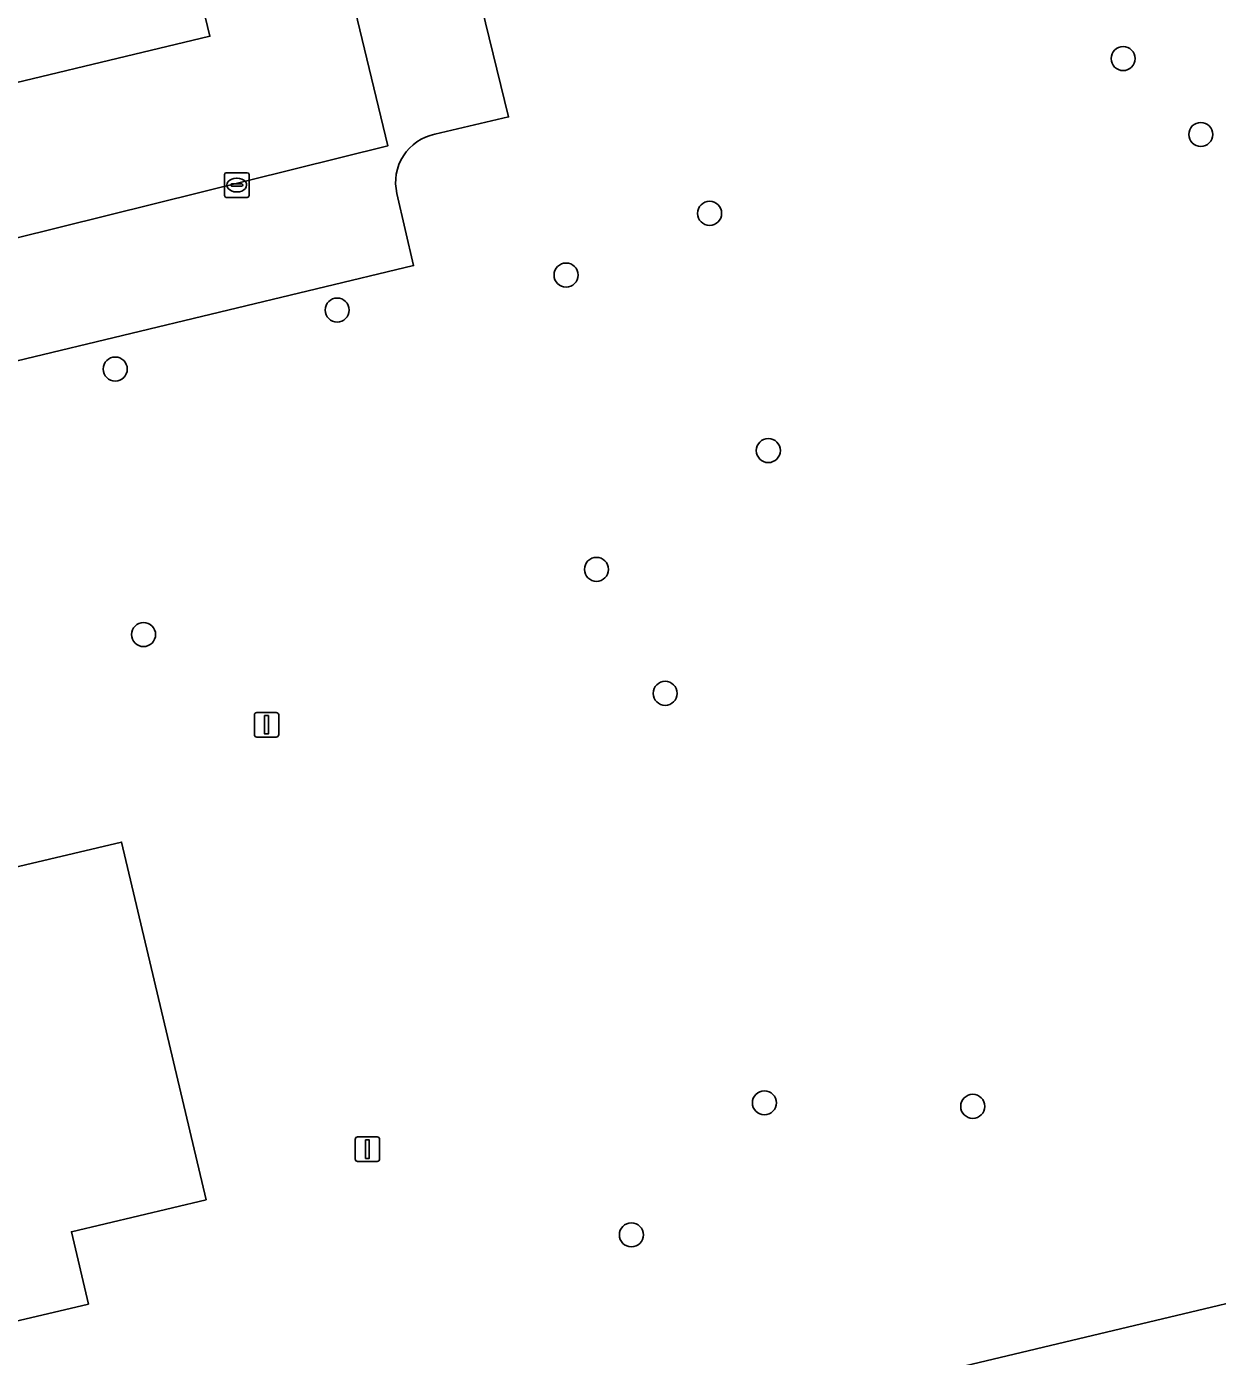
# Model space of a CAD drawing. Extents: x 158031 to 159244, y 380104 to 381214.
# Drawn here: x 158748.4 to 158796.8, y 380487.8 to 380541.9 of the extents above; entities that cross this region are included whole.
import ezdxf

# ---------------------------------------------------------------- set-up
doc = ezdxf.new("R2010")
doc.units = 0
for name, color, linetype in [('IMGEO_Boom', 7, 'Continuous'), ('IMGEO_Erf', 7, 'Continuous'), ('IMGEO_Kolk', 7, 'Continuous'), ('IMGEO_Lichtmast', 7, 'Continuous'), ('IMGEO_Pand', 7, 'Continuous'), ('IMGEO_Parkeervlak_open', 7, 'Continuous'), ('IMGEO_Rijbaan_lokaal_open', 7, 'Continuous'), ('IMGEO_Voetpad_open', 7, 'Continuous')]:
    doc.layers.add(name, color=color, linetype=linetype)

msp = doc.modelspace()

# ---------------------------------------------------------------- linework, layer by layer
at = {"layer": 'IMGEO_Boom'}
for centre in [(158792.984, 380540.646), (158796.145, 380537.559), (158776.16, 380534.35), (158770.319, 380531.84), (158761.006, 380530.416), (158751.977, 380528.016), (158778.548, 380524.699), (158771.557, 380519.867), (158753.129, 380517.214), (158774.351, 380514.823), (158778.388, 380498.164), (158786.865, 380498.021), (158772.976, 380492.792)]:
    msp.add_circle(centre, 0.489, dxfattribs=at)
at = {"layer": 'IMGEO_Erf'}
for points in [[(158687.12, 380522.794), (158694.084, 380510.227), (158715.443, 380471.877), (158715.947, 380471.48), (158716.515, 380471.2), (158717.127, 380471.069), (158717.742, 380471.085), (158720.337, 380471.694), (158782.764, 380486.561), (158785.696, 380487.259), (158808.37, 380492.659), (158807.26, 380497.625), (158810.636, 380498.449), (158798.354, 380549.665), (158769.363, 380542.776), (158763.454, 380567.201), (158762.255, 380572.153), (158758.825, 380571.331), (158720.725, 380562.244), (158720.572, 380562.21), (158723.546, 380555.188)], [(158753.007, 380560.567), (158757.164, 380561.547), (158762.01, 380562.673), (158767.983, 380538.276), (158764.983, 380537.566)], [(158763.439, 380535.157), (158764.115, 380532.222), (158740.421, 380526.531)], [(158745.387, 380507.151), (158752.236, 380508.77), (158755.674, 380494.218), (158750.191, 380492.922), (158750.884, 380489.975), (158736.759, 380486.653)]]:
    msp.add_lwpolyline(points, dxfattribs=at)
msp.add_arc((158765.371, 380535.618), 1.986, 101.2724, 193.4136, dxfattribs=at)
at = {"layer": 'IMGEO_Kolk'}
for p, q in [((158756.421, 380535.075), (158756.421, 380535.927)), ((158756.496, 380536.001), (158757.348, 380536.001)), ((158756.909, 380535.781), (158756.934, 380535.781)), ((158757.422, 380535.927), (158757.422, 380535.075)), ((158756.68, 380535.495), (158756.68, 380535.507)), ((158757.118, 380535.458), (158756.72, 380535.458)), ((158756.723, 380535.544), (158757.121, 380535.544)), ((158756.932, 380535.221), (158756.907, 380535.221)), ((158757.164, 380535.507), (158757.164, 380535.495)), ((158757.348, 380535.001), (158756.496, 380535.001))]:
    msp.add_line(p, q, dxfattribs=at)
for points in [[(158756.421, 380535.075), (158756.421, 380535.927)], [(158756.496, 380536.001), (158757.348, 380536.001)], [(158757.422, 380535.927), (158757.422, 380535.075)], [(158757.348, 380535.001), (158756.496, 380535.001)]]:
    msp.add_lwpolyline(points, dxfattribs=at)
for centre, radius, start, end in [((158756.498, 380535.925), 0.0765, 91.552, 178.448), ((158756.498, 380535.925), 0.0765, 91.552, 178.448), ((158757.346, 380535.925), 0.0765, 1.552, 88.448), ((158757.346, 380535.925), 0.0765, 1.552, 88.448), ((158756.72, 380535.504), 0.0403, 85.8775, 175.7526), ((158756.717, 380535.494), 0.0366, 178.938, 274.7102), ((158757.121, 380535.501), 0.043, 264.8664, 352.4533), ((158757.125, 380535.506), 0.0386, 1.7309, 96.639), ((158756.498, 380535.077), 0.0765, 181.552, 268.448), ((158756.498, 380535.077), 0.0765, 181.552, 268.448), ((158757.346, 380535.077), 0.0765, 271.552, 358.448), ((158757.346, 380535.077), 0.0765, 271.552, 358.448)]:
    msp.add_arc(centre, radius, start, end, dxfattribs=at)
for centre, major_axis, ratio, start_param, end_param in [((158756.908, 380535.501), (-0.387, 0.002), 0.722429, 4.712389, 7.853982), ((158756.933, 380535.501), (-0.39, 0.002), 0.717154, 1.570796, 4.712389)]:
    msp.add_ellipse(centre, major_axis=major_axis, ratio=ratio, start_param=start_param, end_param=end_param, dxfattribs=at)
at = {"layer": 'IMGEO_Lichtmast'}
for p, q in [((158757.636, 380513.144), (158757.636, 380513.944)), ((158757.636, 380513.944), (158757.636, 380513.144)), ((158757.736, 380514.044), (158758.526, 380514.044)), ((158758.526, 380514.044), (158757.736, 380514.044)), ((158758.626, 380513.944), (158758.626, 380513.144)), ((158758.626, 380513.144), (158758.626, 380513.944)), ((158758.526, 380513.044), (158757.736, 380513.044)), ((158757.736, 380513.044), (158758.526, 380513.044)), ((158761.84, 380496.779), (158762.63, 380496.779)), ((158762.63, 380496.779), (158761.84, 380496.779)), ((158761.74, 380495.879), (158761.74, 380496.679)), ((158761.74, 380496.679), (158761.74, 380495.879)), ((158762.73, 380496.679), (158762.73, 380495.879)), ((158762.73, 380495.879), (158762.73, 380496.679)), ((158762.63, 380495.779), (158761.84, 380495.779)), ((158761.84, 380495.779), (158762.63, 380495.779))]:
    msp.add_line(p, q, dxfattribs=at)
for points in [[(158758.056, 380513.919), (158758.206, 380513.919), (158758.206, 380513.169), (158758.056, 380513.169), (158758.056, 380513.919)], [(158762.16, 380496.654), (158762.31, 380496.654), (158762.31, 380495.904), (158762.16, 380495.904), (158762.16, 380496.654)]]:
    msp.add_lwpolyline(points, dxfattribs=at)
for centre, start, end in [((158757.736, 380513.944), 90, 180), ((158757.736, 380513.944), 90, 180), ((158758.526, 380513.944), 0, 90), ((158758.526, 380513.944), 360, 90), ((158757.736, 380513.144), 180, 270), ((158757.736, 380513.144), 180, 270), ((158758.526, 380513.144), 270, 0), ((158758.526, 380513.144), 270, 0), ((158761.84, 380496.679), 90, 180), ((158761.84, 380496.679), 90, 180), ((158762.63, 380496.679), 0, 90), ((158762.63, 380496.679), 360, 90), ((158761.84, 380495.879), 180, 270), ((158761.84, 380495.879), 180, 270), ((158762.63, 380495.879), 270, 0), ((158762.63, 380495.879), 270, 0)]:
    msp.add_arc(centre, 0.1, start, end, dxfattribs=at)
at = {"layer": 'IMGEO_Pand'}
msp.add_lwpolyline([(158736.759, 380486.653), (158750.884, 380489.975), (158750.191, 380492.922), (158755.674, 380494.218), (158752.236, 380508.77), (158745.387, 380507.151)], dxfattribs=at)
at = {"layer": 'IMGEO_Parkeervlak_open'}
for points in [[(158764.983, 380537.566), (158767.983, 380538.276), (158762.01, 380562.673), (158757.164, 380561.547), (158763.07, 380537.103), (158738.297, 380530.953)], [(158733.214, 380536.128), (158755.831, 380541.552), (158754.656, 380546.407), (158732.744, 380541.138), (158733.64, 380537.437), (158733.698, 380536.984)], [(158739.507, 380530.216), (158740.259, 380527.228), (158740.421, 380526.531), (158764.115, 380532.222), (158763.439, 380535.157)]]:
    msp.add_lwpolyline(points, dxfattribs=at)
msp.add_arc((158765.371, 380535.618), 1.986, 101.2724, 193.4136, dxfattribs=at)
at = {"layer": 'IMGEO_Rijbaan_lokaal_open'}
for points in [[(158735.194, 380530.157), (158736.3, 380530.441), (158738.297, 380530.953), (158763.07, 380537.103), (158757.164, 380561.547), (158753.007, 380560.567), (158725.518, 380554.026), (158725.491, 380554.141)], [(158728.871, 380548.608), (158729.132, 380548.67), (158752.771, 380554.317), (158753.911, 380549.433), (158754.656, 380546.407), (158755.831, 380541.552), (158733.214, 380536.128), (158732.706, 380535.994), (158732.363, 380536.003)]]:
    msp.add_lwpolyline(points, dxfattribs=at)
at = {"layer": 'IMGEO_Voetpad_open'}
msp.add_lwpolyline([(158876.742, 380513.347), (158876.454, 380514.557), (158876.109, 380516.005), (158873.168, 380515.298), (158869.418, 380514.397), (158869.366, 380514.546), (158866.448, 380513.851), (158862.304, 380512.864), (158858.16, 380511.877), (158853.793, 380510.836), (158849.617, 380509.846), (158845.442, 380508.856), (158843.066, 380508.286), (158839.836, 380507.51), (158840.318, 380505.484), (158837.566, 380504.837), (158832.231, 380503.525), (158826.145, 380502.08), (158826.113, 380502.215), (158812.078, 380498.802), (158810.636, 380498.449), (158807.26, 380497.625), (158808.37, 380492.659), (158785.696, 380487.259)], dxfattribs=at)

doc.saveas('drawing.dxf')
